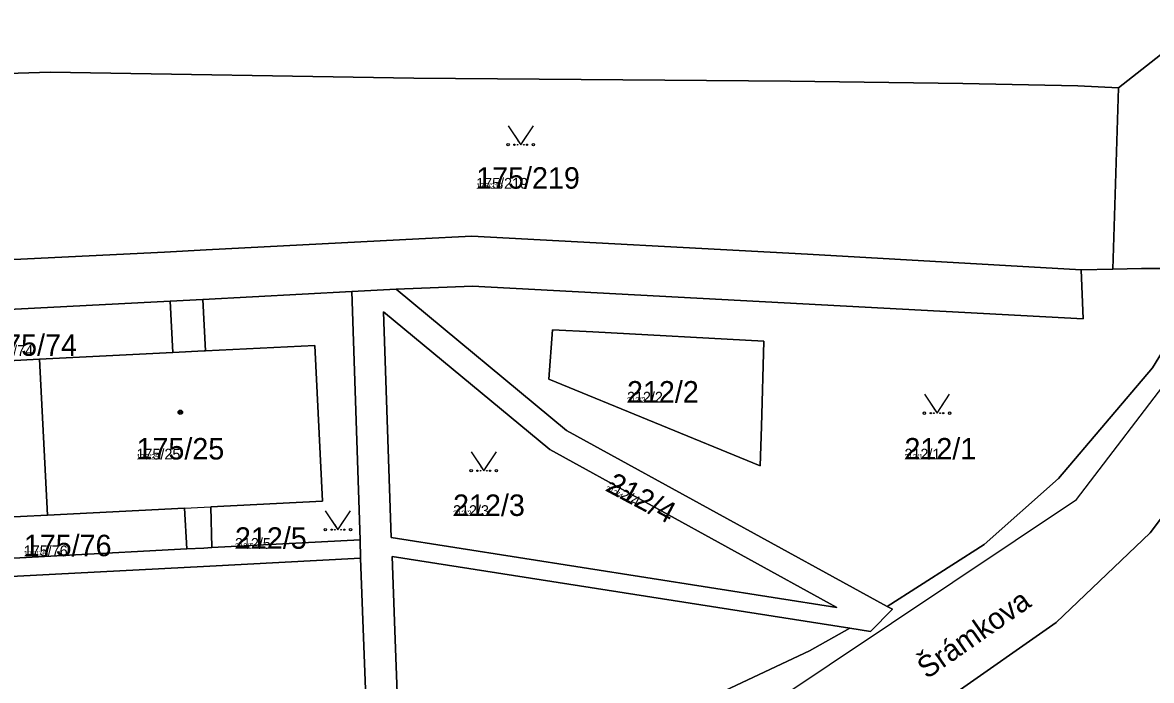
# Model space of a CAD drawing. Extents: x -759873 to -758487, y -975024 to -973516.
# Drawn here: x -759384.3 to -759294.8, y -974704.3 to -974652.2 of the extents above; entities that cross this region are included whole.
import ezdxf

# ---------------------------------------------------------------- set-up
doc = ezdxf.new("R2010")
doc.units = 0
for name, color, linetype in [('KAT_02_hranice parcel', 7, 'Continuous'), ('KAT_03_1000_st čísla parcelní', 7, 'Continuous'), ('KAT_03_1000_čísla parcelní', 7, 'Continuous'), ('KAT_03_250_st čísla parcelní', 7, 'Continuous'), ('KAT_03_250_čísla parcelní', 7, 'Continuous'), ('KAT_03_500_st čísla parcelní', 7, 'Continuous'), ('KAT_03_500_čísla parcelní', 7, 'Continuous'), ('KAT_04_vnitřní kresba', 7, 'Continuous'), ('KAT_05_1000_značky kultur', 7, 'Continuous'), ('KAT_05_250_značky kultur', 7, 'Continuous'), ('KAT_05_500_značky kultur', 7, 'Continuous'), ('KAT_07_1000_značky budov', 7, 'Continuous'), ('KAT_07_250_značky budov', 7, 'Continuous'), ('KAT_07_500_značky budov', 7, 'Continuous'), ('KAT_13_popis', 7, 'Continuous'), ('KAT_14_plocha_budovy', 7, 'Continuous'), ('KAT_14_plocha_pozemek', 7, 'Continuous')]:
    doc.layers.add(name, color=color, linetype=linetype)

msp = doc.modelspace()

# ---------------------------------------------------------------- linework, layer by layer
at = {"layer": 'KAT_02_hranice parcel'}
for p, q in [((-759290.03, -974651.55), (-759297.43, -974657.37)), ((-759297.43, -974657.37), (-759297.89, -974671.72)), ((-759300.4, -974671.79), (-759297.89, -974671.72)), ((-759358.16, -974673.5), (-759354.65, -974673.32)), ((-759372.57, -974674.26), (-759391.53, -974675.24)), ((-759369.97, -974674.14), (-759372.57, -974674.26)), ((-759369.97, -974674.14), (-759358.16, -974673.5)), ((-759358.16, -974673.5), (-759357.51, -974693.16)), ((-759382.29, -974691.2), (-759382.92, -974678.86)), ((-759390.86, -974694.92), (-759371.25, -974693.88)), ((-759357.51, -974693.16), (-759369.25, -974693.77)), ((-759357.47, -974694.62), (-759357.51, -974693.16))]:
    msp.add_line(p, q, dxfattribs=at)
for points in [[(-759392.25, -974656.43), (-759382.08, -974656.13), (-759353.25, -974656.6), (-759323.44, -974656.84), (-759309.76, -974657.01), (-759300.66, -974657.21), (-759297.43, -974657.37)], [(-759300.4, -974671.79), (-759322.06, -974670.53), (-759348.67, -974669.1), (-759352.86, -974669.32), (-759369.71, -974670.19), (-759373, -974670.37), (-759392.02, -974671.31), (-759397.31, -974671.59)], [(-759289.93, -974671.68), (-759292.94, -974676.6), (-759294.74, -974679.54), (-759302.19, -974688.3), (-759308.07, -974693.53), (-759315.75, -974698.43)], [(-759297.89, -974671.72), (-759295.6, -974671.66), (-759289.93, -974671.68)], [(-759354.65, -974673.32), (-759348.61, -974673.08), (-759322.44, -974674.47), (-759300.24, -974675.67), (-759300.4, -974671.79)], [(-759354.65, -974673.32), (-759341.17, -974684.5), (-759315.75, -974698.43)], [(-759372.57, -974674.26), (-759372.35, -974678.33), (-759382.92, -974678.86)], [(-759369.25, -974693.77), (-759369.34, -974690.55), (-759360.49, -974690.1), (-759361.11, -974677.76), (-759369.77, -974678.2), (-759369.97, -974674.14)], [(-759382.92, -974678.86), (-759391.38, -974679.29), (-759391.53, -974675.24)], [(-759319.75, -974698.52), (-759342.49, -974686.01), (-759355.66, -974675.11), (-759355.05, -974692.97), (-759319.75, -974698.52)], [(-759325.52, -974677.44), (-759325.72, -974684.19), (-759325.81, -974687.29), (-759342.55, -974680.45), (-759342.28, -974676.53), (-759339.08, -974676.7), (-759325.52, -974677.44)], [(-759310.73, -974705.56), (-759302.37, -974699.71), (-759294.92, -974692.6), (-759285.8, -974680.51), (-759284.4, -974678.27), (-759283.65, -974677.06)], [(-759390.86, -974694.92), (-759390.86, -974691.63), (-759382.29, -974691.2)], [(-759382.29, -974691.2), (-759371.42, -974690.65), (-759371.25, -974693.88)], [(-759371.25, -974693.88), (-759369.9, -974693.81), (-759369.25, -974693.77)], [(-759468.01, -974711.71), (-759466.84, -974710.76), (-759465.29, -974709.28), (-759463.97, -974707.96), (-759462.68, -974706.64), (-759460.75, -974704.05), (-759458.82, -974700.26), (-759457.49, -974698.83), (-759456.11, -974698.97), (-759434.2, -974698.51), (-759392.71, -974696.47), (-759382.64, -974695.94), (-759381.65, -974695.89), (-759369.91, -974695.27), (-759357.47, -974694.62)], [(-759360.14, -974721.06), (-759356.84, -974711.13), (-759357.26, -974700.21), (-759357.47, -974694.62)], [(-759318.71, -974700.17), (-759354.98, -974694.48), (-759354.76, -974700.34), (-759354.37, -974710.98), (-759356.72, -974718.32)], [(-759315.75, -974698.43), (-759315.34, -974698.65), (-759317.07, -974700.43), (-759318.71, -974700.17)], [(-759318.71, -974700.17), (-759321.9, -974701.95), (-759356.72, -974718.32)]]:
    msp.add_lwpolyline(points, dxfattribs=at)
at = {"layer": 'KAT_04_vnitřní kresba'}
for p, q in [((-759300.76, -974689.96), (-759282.87, -974666.56)), ((-759372.35, -974678.33), (-759369.86, -974678.2)), ((-759369.86, -974678.2), (-759369.77, -974678.2)), ((-759327.47, -974707.8), (-759300.76, -974689.96)), ((-759371.42, -974690.65), (-759369.87, -974690.57)), ((-759369.87, -974690.57), (-759369.34, -974690.55))]:
    msp.add_line(p, q, dxfattribs=at)
at = {"layer": 'KAT_05_1000_značky kultur'}
for points in [[(-759345.79, -974660.369), (-759344.79, -974661.87), (-759343.79, -974660.369)], [(-759312.81, -974681.629), (-759311.81, -974683.13), (-759310.81, -974681.629)], [(-759348.72, -974686.189), (-759347.72, -974687.69), (-759346.72, -974686.189)], [(-759360.27, -974690.859), (-759359.27, -974692.36), (-759358.27, -974690.859)]]:
    msp.add_lwpolyline(points, dxfattribs=at)
for centre in [(-759345.79, -974661.869), (-759343.79, -974661.869), (-759312.81, -974683.129), (-759310.81, -974683.129), (-759348.72, -974687.689), (-759346.72, -974687.689), (-759360.27, -974692.359), (-759358.27, -974692.359)]:
    msp.add_circle(centre, 0.1, dxfattribs=at)
at = {"layer": 'KAT_05_250_značky kultur'}
for points in [[(-759345.04, -974661.495), (-759344.79, -974661.87), (-759344.54, -974661.495)], [(-759312.06, -974682.755), (-759311.81, -974683.13), (-759311.56, -974682.755)], [(-759347.97, -974687.315), (-759347.72, -974687.69), (-759347.47, -974687.315)], [(-759359.52, -974691.985), (-759359.27, -974692.36), (-759359.02, -974691.985)]]:
    msp.add_lwpolyline(points, dxfattribs=at)
for centre in [(-759345.04, -974661.87), (-759344.54, -974661.87), (-759312.06, -974683.13), (-759311.56, -974683.13), (-759347.97, -974687.69), (-759347.47, -974687.69), (-759359.52, -974692.36), (-759359.02, -974692.36)]:
    msp.add_circle(centre, 0.025, dxfattribs=at)
at = {"layer": 'KAT_05_500_značky kultur'}
for points in [[(-759345.29, -974661.12), (-759344.79, -974661.87), (-759344.29, -974661.12)], [(-759312.31, -974682.38), (-759311.81, -974683.13), (-759311.31, -974682.38)], [(-759348.22, -974686.939), (-759347.72, -974687.69), (-759347.22, -974686.939)], [(-759359.77, -974691.61), (-759359.27, -974692.36), (-759358.77, -974691.61)]]:
    msp.add_lwpolyline(points, dxfattribs=at)
for centre in [(-759345.29, -974661.87), (-759344.29, -974661.87), (-759312.31, -974683.13), (-759311.31, -974683.13), (-759348.22, -974687.69), (-759347.22, -974687.69), (-759359.77, -974692.36), (-759358.77, -974692.36)]:
    msp.add_circle(centre, 0.05, dxfattribs=at)
at = {"layer": 'KAT_07_1000_značky budov'}
msp.add_circle((-759371.757, -974683.059), 0.175, dxfattribs=at)
at = {"layer": 'KAT_07_250_značky budov'}
msp.add_circle((-759371.752, -974683.06), 0.0437, dxfattribs=at)
at = {"layer": 'KAT_07_500_značky budov'}
msp.add_circle((-759371.753, -974683.06), 0.0875, dxfattribs=at)
at = {"layer": 'KAT_14_plocha_budovy'}
msp.add_lwpolyline([(-759390.86, -974691.63), (-759382.29, -974691.2), (-759371.42, -974690.65), (-759369.87, -974690.57), (-759369.34, -974690.55), (-759360.49, -974690.1), (-759361.11, -974677.76), (-759369.77, -974678.2), (-759369.86, -974678.2), (-759372.35, -974678.33), (-759382.92, -974678.86), (-759391.38, -974679.29), (-759393.99, -974679.42), (-759404.72, -974679.96), (-759404.09, -974692.3), (-759392.94, -974691.74)], close=True, dxfattribs=at)
at = {"layer": 'KAT_14_plocha_pozemek'}
for points in [[(-759272.2, -974639.41), (-759281.65, -974658.4), (-759285.91, -974664.61), (-759289.93, -974671.68), (-759292.94, -974676.6), (-759294.74, -974679.54), (-759302.19, -974688.3), (-759308.07, -974693.53), (-759315.75, -974698.43), (-759315.34, -974698.65), (-759317.07, -974700.43), (-759318.71, -974700.17), (-759321.9, -974701.95), (-759356.72, -974718.32), (-759357.54, -974720.88), (-759360.14, -974721.06), (-759370.17, -974725.64), (-759407.29, -974742.88), (-759417.45, -974747.54), (-759420.68, -974749.02), (-759440.41, -974758.08), (-759470.53, -974765.37)], [(-759290.03, -974651.55), (-759297.43, -974657.37), (-759297.89, -974671.72), (-759295.6, -974671.66), (-759289.93, -974671.68), (-759285.91, -974664.61), (-759281.65, -974658.4), (-759272.2, -974639.41)], [(-759457.27, -974659.49), (-759455.34, -974659.43), (-759441.44, -974658.94), (-759435.79, -974658.58), (-759413.67, -974657.28), (-759400.09, -974656.56), (-759393.93, -974656.47), (-759392.25, -974656.43), (-759382.08, -974656.13), (-759353.25, -974656.6), (-759323.44, -974656.84), (-759309.76, -974657.01), (-759300.66, -974657.21), (-759297.43, -974657.37), (-759290.03, -974651.55)], [(-759459.82, -974776.57), (-759452, -974776.85), (-759432.32, -974766.17), (-759431.64, -974765.8), (-759424.93, -974762.5), (-759393.08, -974746.85), (-759368.71, -974735.24), (-759338.69, -974720.79), (-759334.79, -974718.9), (-759324.54, -974713.59), (-759321.22, -974711.76), (-759310.73, -974705.56), (-759302.37, -974699.71), (-759294.92, -974692.6), (-759285.8, -974680.51), (-759284.4, -974678.27), (-759283.65, -974677.06), (-759283.26, -974675.23), (-759282.29, -974673.85), (-759279.86, -974670.39), (-759274.06, -974660.4), (-759274.03, -974662.11), (-759273.99, -974664.17)], [(-759391.53, -974675.24), (-759372.57, -974674.26), (-759369.97, -974674.14), (-759358.16, -974673.5), (-759354.65, -974673.32), (-759348.61, -974673.08), (-759322.44, -974674.47), (-759300.24, -974675.67), (-759300.4, -974671.79), (-759322.06, -974670.53), (-759348.67, -974669.1), (-759352.86, -974669.32), (-759369.71, -974670.19), (-759373, -974670.37), (-759392.02, -974671.31)], [(-759457.49, -974698.83), (-759456.11, -974698.97), (-759434.2, -974698.51), (-759392.71, -974696.47), (-759382.64, -974695.94), (-759381.65, -974695.89), (-759369.91, -974695.27), (-759357.47, -974694.62), (-759357.51, -974693.16), (-759369.25, -974693.77), (-759369.9, -974693.81), (-759371.25, -974693.88), (-759390.86, -974694.92), (-759392.82, -974694.99), (-759412.74, -974695.92), (-759414.69, -974696.03), (-759434.31, -974697.02), (-759436.3, -974697.1), (-759456.34, -974697.46), (-759456.32, -974694.42), (-759456.04, -974679.44), (-759457.72, -974679.2)], [(-759407.29, -974742.88), (-759370.17, -974725.64), (-759360.14, -974721.06), (-759356.84, -974711.13), (-759357.26, -974700.21), (-759357.47, -974694.62), (-759369.91, -974695.27), (-759381.65, -974695.89), (-759382.64, -974695.94), (-759392.71, -974696.47)]]:
    msp.add_lwpolyline(points, dxfattribs=at)
for points in [[(-759297.89, -974671.72), (-759297.43, -974657.37), (-759300.66, -974657.21), (-759309.76, -974657.01), (-759323.44, -974656.84), (-759353.25, -974656.6), (-759382.08, -974656.13), (-759392.25, -974656.43), (-759397.31, -974671.59), (-759392.02, -974671.31), (-759373, -974670.37), (-759369.71, -974670.19), (-759352.86, -974669.32), (-759348.67, -974669.1), (-759322.06, -974670.53), (-759300.4, -974671.79)], [(-759341.17, -974684.5), (-759315.75, -974698.43), (-759308.07, -974693.53), (-759302.19, -974688.3), (-759294.74, -974679.54), (-759292.94, -974676.6), (-759289.93, -974671.68), (-759295.6, -974671.66), (-759297.89, -974671.72), (-759300.4, -974671.79), (-759300.24, -974675.67), (-759322.44, -974674.47), (-759348.61, -974673.08), (-759354.65, -974673.32)], [(-759357.51, -974693.16), (-759357.47, -974694.62), (-759357.26, -974700.21), (-759356.84, -974711.13), (-759360.14, -974721.06), (-759357.54, -974720.88), (-759356.72, -974718.32), (-759354.37, -974710.98), (-759354.76, -974700.34), (-759354.98, -974694.48), (-759318.71, -974700.17), (-759317.07, -974700.43), (-759315.34, -974698.65), (-759315.75, -974698.43), (-759341.17, -974684.5), (-759354.65, -974673.32), (-759358.16, -974673.5)], [(-759372.57, -974674.26), (-759391.53, -974675.24), (-759391.38, -974679.29), (-759382.92, -974678.86), (-759372.35, -974678.33)], [(-759369.9, -974693.81), (-759369.25, -974693.77), (-759369.34, -974690.55), (-759360.49, -974690.1), (-759361.11, -974677.76), (-759369.77, -974678.2), (-759369.97, -974674.14), (-759372.57, -974674.26), (-759372.35, -974678.33), (-759382.92, -974678.86), (-759382.29, -974691.2), (-759371.42, -974690.65), (-759371.25, -974693.88)], [(-759369.97, -974674.14), (-759369.77, -974678.2), (-759361.11, -974677.76), (-759360.49, -974690.1), (-759369.34, -974690.55), (-759369.25, -974693.77), (-759357.51, -974693.16), (-759358.16, -974673.5)], [(-759392.94, -974691.74), (-759392.82, -974694.99), (-759390.86, -974694.92), (-759390.86, -974691.63), (-759382.29, -974691.2), (-759382.92, -974678.86), (-759391.38, -974679.29), (-759391.53, -974675.24), (-759394.2, -974675.29), (-759393.99, -974679.42), (-759404.72, -974679.96), (-759404.09, -974692.3)], [(-759319.75, -974698.52), (-759342.49, -974686.01), (-759355.66, -974675.11), (-759355.05, -974692.97)], [(-759319.75, -974698.52), (-759355.05, -974692.97), (-759355.66, -974675.11), (-759342.49, -974686.01)], [(-759325.52, -974677.44), (-759325.72, -974684.19), (-759325.81, -974687.29), (-759342.55, -974680.45), (-759342.28, -974676.53), (-759339.08, -974676.7)], [(-759325.52, -974677.44), (-759339.08, -974676.7), (-759342.28, -974676.53), (-759342.55, -974680.45), (-759325.81, -974687.29), (-759325.72, -974684.19)], [(-759301.33, -974710.58), (-759315.02, -974711.39), (-759302.61, -974716.66), (-759303.18, -974717.78), (-759297.53, -974720.28), (-759290.54, -974720.81), (-759284.55, -974719.08), (-759278.97, -974715.28), (-759275.08, -974710), (-759274.71, -974708.8), (-759273.27, -974704.19), (-759273.51, -974697.17), (-759275.8, -974691.27), (-759277.1, -974691.83), (-759277.83, -974690.95), (-759282.64, -974685.99), (-759283.98, -974682.52), (-759284.09, -974679.16), (-759283.65, -974677.06), (-759284.4, -974678.27), (-759285.8, -974680.51), (-759294.92, -974692.6), (-759302.37, -974699.71), (-759310.73, -974705.56)], [(-759371.25, -974693.88), (-759371.42, -974690.65), (-759382.29, -974691.2), (-759390.86, -974691.63), (-759390.86, -974694.92)], [(-759354.37, -974710.98), (-759356.72, -974718.32), (-759321.9, -974701.95), (-759318.71, -974700.17), (-759354.98, -974694.48), (-759354.76, -974700.34)]]:
    msp.add_lwpolyline(points, close=True, dxfattribs=at)

# ---------------------------------------------------------------- texts
at = {"layer": 'KAT_03_1000_st čísla parcelní'}
msp.add_text('175/25', height=1.7, dxfattribs=at).set_placement((-759375.23, -974686.799))
at = {"layer": 'KAT_03_1000_čísla parcelní'}
for s, p in [('175/219', (-759348.32, -974665.35)), ('175/74', (-759386.9, -974678.59)), ('212/2', (-759336.37, -974682.289)), ('212/1', (-759314.39, -974686.799)), ('212/3', (-759350.15, -974691.27)), ('212/5', (-759367.43, -974693.87)), ('175/76', (-759384.16, -974694.46))]:
    msp.add_text(s, height=1.7, dxfattribs=at).set_placement(p)
msp.add_text('212/4', height=1.7, rotation=332, dxfattribs=at).set_placement((-759338.129, -974689.25))
at = {"layer": 'KAT_03_250_st čísla parcelní'}
msp.add_text('175/25', height=0.425, dxfattribs=at).set_placement((-759375.23, -974686.799))
at = {"layer": 'KAT_03_250_čísla parcelní'}
for s, p in [('175/219', (-759348.32, -974665.35)), ('212/2', (-759336.37, -974682.289)), ('212/1', (-759314.39, -974686.799)), ('212/3', (-759350.15, -974691.27)), ('175/76', (-759384.16, -974694.46)), ('212/5', (-759367.43, -974693.87))]:
    msp.add_text(s, height=0.425, dxfattribs=at).set_placement(p)
msp.add_text('212/4', height=0.425, rotation=332, dxfattribs=at).set_placement((-759338.129, -974689.25))
at = {"layer": 'KAT_03_500_st čísla parcelní'}
msp.add_text('175/25', height=0.85, dxfattribs=at).set_placement((-759375.23, -974686.799))
at = {"layer": 'KAT_03_500_čísla parcelní'}
for s, p in [('175/219', (-759348.32, -974665.35)), ('175/74', (-759386.9, -974678.59)), ('212/2', (-759336.37, -974682.289)), ('212/1', (-759314.39, -974686.799)), ('212/3', (-759350.15, -974691.27)), ('212/5', (-759367.43, -974693.87)), ('175/76', (-759384.16, -974694.46))]:
    msp.add_text(s, height=0.85, dxfattribs=at).set_placement(p)
msp.add_text('212/4', height=0.85, rotation=332, dxfattribs=at).set_placement((-759338.129, -974689.25))
at = {"layer": 'KAT_13_popis'}
msp.add_text('Šrámkova', height=1.7, rotation=35, dxfattribs=at).set_placement((-759312.612, -974704.236))

doc.saveas('drawing.dxf')
